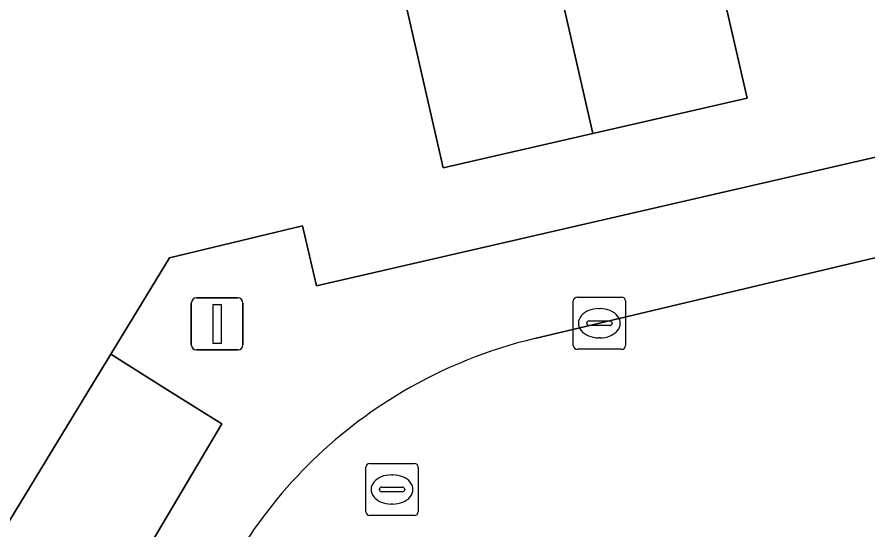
# Model space of a CAD drawing. Extents: x 158455 to 159797, y 387218 to 388672.
# Drawn here: x 159293.78 to 159310.08, y 388247.35 to 388257.18 of the extents above; entities that cross this region are included whole.
import ezdxf

# ---------------------------------------------------------------- set-up
doc = ezdxf.new("R2010")
doc.units = 0
for name, color, linetype in [('IMGEO_Erf', 7, 'Continuous'), ('IMGEO_Kolk', 7, 'Continuous'), ('IMGEO_Lichtmast', 7, 'Continuous'), ('IMGEO_Pand', 7, 'Continuous'), ('IMGEO_Parkeervlak_open', 7, 'Continuous'), ('IMGEO_Rijbaan_lokaal_open', 7, 'Continuous'), ('IMGEO_Rioolput', 7, 'Continuous')]:
    doc.layers.add(name, color=color, linetype=linetype)

msp = doc.modelspace()

# ---------------------------------------------------------------- linework, layer by layer
at = {"layer": 'IMGEO_Erf'}
for points in [[(159265.703, 388257.897), (159270.475, 388255.074), (159271.711, 388257.163), (159274.801, 388255.335), (159273.552, 388253.224), (159278.21, 388250.467), (159279.451, 388252.564), (159283.783, 388250), (159284.315, 388249.685), (159284.501, 388250), (159285.615, 388251.881), (159288.584, 388250.123), (159288.511, 388250), (159287.294, 388247.945), (159292.137, 388245.078), (159295.133, 388250), (159295.572, 388250.72), (159296.698, 388252.57), (159299.242, 388253.178), (159299.51, 388252.03), (159311.025, 388254.681), (159310.788, 388255.629), (159339.112, 388262.323)], [(159306.629, 388260.574), (159307.761, 388255.624), (159304.808, 388254.948), (159301.94, 388254.292), (159300.812, 388259.224)]]:
    msp.add_lwpolyline(points, dxfattribs=at)
at = {"layer": 'IMGEO_Kolk'}
for p, q in [((159304.506, 388251.814), (159305.358, 388251.814)), ((159304.431, 388250.888), (159304.431, 388251.74)), ((159305.432, 388251.74), (159305.432, 388250.888)), ((159304.919, 388251.594), (159304.944, 388251.594)), ((159304.69, 388251.308), (159304.69, 388251.32)), ((159305.128, 388251.271), (159304.73, 388251.271)), ((159304.733, 388251.357), (159305.131, 388251.357)), ((159305.174, 388251.32), (159305.174, 388251.308)), ((159304.942, 388251.034), (159304.917, 388251.034)), ((159305.358, 388250.814), (159304.506, 388250.814))]:
    msp.add_line(p, q, dxfattribs=at)
for points in [[(159304.506, 388251.814), (159305.358, 388251.814)], [(159304.431, 388250.888), (159304.431, 388251.74)], [(159305.432, 388251.74), (159305.432, 388250.888)], [(159305.358, 388250.814), (159304.506, 388250.814)]]:
    msp.add_lwpolyline(points, dxfattribs=at)
for centre, radius, start, end in [((159304.508, 388251.738), 0.0765, 91.552, 178.448), ((159304.508, 388251.738), 0.0765, 91.552, 178.448), ((159305.356, 388251.738), 0.0765, 1.552, 88.448), ((159305.356, 388251.738), 0.0765, 1.552, 88.448), ((159304.73, 388251.317), 0.0403, 85.8775, 175.7526), ((159304.727, 388251.307), 0.0366, 178.938, 274.7102), ((159305.131, 388251.314), 0.043, 264.8664, 352.4533), ((159305.135, 388251.319), 0.0386, 1.7309, 96.639), ((159304.508, 388250.89), 0.0765, 181.552, 268.448), ((159304.508, 388250.89), 0.0765, 181.552, 268.448), ((159305.356, 388250.89), 0.0765, 271.552, 358.448), ((159305.356, 388250.89), 0.0765, 271.552, 358.448)]:
    msp.add_arc(centre, radius, start, end, dxfattribs=at)
for centre, major_axis, ratio, start_param, end_param in [((159304.918, 388251.314), (-0.387, 0.002), 0.722429, 4.712389, 7.853982), ((159304.943, 388251.314), (-0.39, 0.002), 0.717154, 1.570796, 4.712389)]:
    msp.add_ellipse(centre, major_axis=major_axis, ratio=ratio, start_param=start_param, end_param=end_param, dxfattribs=at)
at = {"layer": 'IMGEO_Lichtmast'}
for p, q in [((159297.214, 388251.801), (159298.004, 388251.801)), ((159298.004, 388251.801), (159297.214, 388251.801)), ((159297.114, 388250.901), (159297.114, 388251.701)), ((159297.114, 388251.701), (159297.114, 388250.901)), ((159298.104, 388251.701), (159298.104, 388250.901)), ((159298.104, 388250.901), (159298.104, 388251.701)), ((159298.004, 388250.801), (159297.214, 388250.801)), ((159297.214, 388250.801), (159298.004, 388250.801))]:
    msp.add_line(p, q, dxfattribs=at)
msp.add_lwpolyline([(159297.534, 388251.676), (159297.684, 388251.676), (159297.684, 388250.926), (159297.534, 388250.926), (159297.534, 388251.676)], dxfattribs=at)
for centre, start, end in [((159297.214, 388251.701), 90, 180), ((159297.214, 388251.701), 90, 180), ((159298.004, 388251.701), 0, 90), ((159298.004, 388251.701), 360, 90), ((159297.214, 388250.901), 180, 270), ((159297.214, 388250.901), 180, 270), ((159298.004, 388250.901), 270, 0), ((159298.004, 388250.901), 270, 0)]:
    msp.add_arc(centre, 0.1, start, end, dxfattribs=at)
at = {"layer": 'IMGEO_Pand'}
for points in [[(159307.006, 388271.63), (159306.69, 388273.014), (159300.976, 388271.709), (159301.591, 388269.02), (159304.808, 388254.948), (159307.761, 388255.624), (159306.629, 388260.574), (159309.386, 388261.205)], [(159304.808, 388254.948), (159301.591, 388269.02), (159295.801, 388267.695), (159296.777, 388263.431), (159297.892, 388258.556), (159300.812, 388259.224), (159301.94, 388254.292)]]:
    msp.add_lwpolyline(points, close=True, dxfattribs=at)
at = {"layer": 'IMGEO_Parkeervlak_open'}
msp.add_lwpolyline([(159288.247, 388237.705), (159287.896, 388237.911), (159286.085, 388234.851), (159284.992, 388233.096), (159287.257, 388231.756), (159297.696, 388249.383), (159296.716, 388250), (159295.572, 388250.72), (159295.133, 388250), (159292.137, 388245.078), (159289.352, 388240.373), (159289.62, 388240.216)], dxfattribs=at)
at = {"layer": 'IMGEO_Rijbaan_lokaal_open'}
for points in [[(159352.455, 388262.47), (159349.438, 388261.752), (159346.551, 388261.065), (159341.82, 388259.94), (159333.302, 388257.978), (159332.168, 388257.716), (159328.29, 388256.823), (159317.623, 388254.322), (159316.521, 388254.063), (159314.84, 388253.669), (159303.695, 388251.021)], [(159339.112, 388262.323), (159310.788, 388255.629), (159311.025, 388254.681), (159299.51, 388252.03), (159299.242, 388253.178), (159296.698, 388252.57), (159295.572, 388250.72), (159296.716, 388250), (159297.696, 388249.383), (159287.257, 388231.756), (159288.454, 388231.419)], [(159303.695, 388251.021), (159314.84, 388253.669)]]:
    msp.add_lwpolyline(points, dxfattribs=at)
for centre, radius, start, end in [((159305.862, 388241.996), 9.282, 103.5041, 120.4183), ((159305.862, 388241.996), 9.282, 103.5041, 120.4183), ((159305.806, 388242.127), 9.14, 120.5303, 149.5228), ((159305.806, 388242.127), 9.14, 120.5303, 149.5228)]:
    msp.add_arc(centre, radius, start, end, dxfattribs=at)
at = {"layer": 'IMGEO_Rioolput'}
for p, q in [((159300.459, 388247.702), (159300.459, 388248.554)), ((159300.534, 388248.628), (159301.386, 388248.628)), ((159301.46, 388248.554), (159301.46, 388247.702)), ((159300.947, 388248.408), (159300.972, 388248.408)), ((159300.718, 388248.122), (159300.718, 388248.134)), ((159301.156, 388248.085), (159300.758, 388248.085)), ((159300.761, 388248.171), (159301.159, 388248.171)), ((159301.202, 388248.134), (159301.202, 388248.122)), ((159300.97, 388247.848), (159300.945, 388247.848)), ((159301.386, 388247.628), (159300.534, 388247.628))]:
    msp.add_line(p, q, dxfattribs=at)
for points in [[(159300.459, 388247.702), (159300.459, 388248.554)], [(159300.534, 388248.628), (159301.386, 388248.628)], [(159301.46, 388248.554), (159301.46, 388247.702)], [(159301.386, 388247.628), (159300.534, 388247.628)]]:
    msp.add_lwpolyline(points, dxfattribs=at)
for centre, radius, start, end in [((159300.536, 388248.552), 0.0765, 91.552, 178.448), ((159300.536, 388248.552), 0.0765, 91.552, 178.448), ((159301.384, 388248.552), 0.0765, 1.552, 88.448), ((159301.384, 388248.552), 0.0765, 1.552, 88.448), ((159300.758, 388248.131), 0.0403, 85.8775, 175.7526), ((159300.755, 388248.121), 0.0366, 178.938, 274.7102), ((159301.159, 388248.128), 0.043, 264.8664, 352.4533), ((159301.163, 388248.133), 0.0386, 1.7309, 96.639), ((159300.536, 388247.704), 0.0765, 181.552, 268.448), ((159300.536, 388247.704), 0.0765, 181.552, 268.448), ((159301.384, 388247.704), 0.0765, 271.552, 358.448), ((159301.384, 388247.704), 0.0765, 271.552, 358.448)]:
    msp.add_arc(centre, radius, start, end, dxfattribs=at)
for centre, major_axis, ratio, start_param, end_param in [((159300.946, 388248.128), (-0.387, 0.002), 0.722429, 4.712389, 7.853982), ((159300.971, 388248.128), (-0.39, 0.002), 0.717154, 1.570796, 4.712389)]:
    msp.add_ellipse(centre, major_axis=major_axis, ratio=ratio, start_param=start_param, end_param=end_param, dxfattribs=at)

doc.saveas('drawing.dxf')
